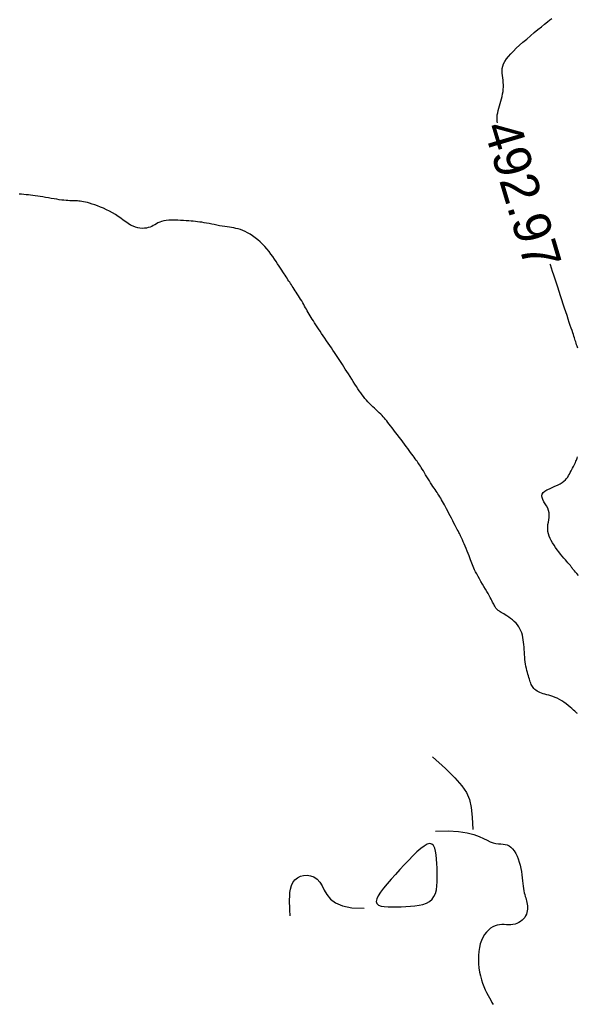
# Model space of a CAD drawing. Header units: millimetres. Extents: x 32690613 to 32693367, y 5343692 to 5344708.
# Tile 429 of 656: x 32692750 to 32692765, y 5344126 to 5344152. Entities that reach past the tile are written whole.
import ezdxf
from ezdxf.enums import TextEntityAlignment as Align

# ---------------------------------------------------------------- set-up
doc = ezdxf.new("R2010")
doc.units = ezdxf.units.MM
doc.header["$LTSCALE"] = 20
for name, color, linetype in [('02-DGM_HL_492.00', 82, 'Continuous'), ('02-DGM_HL_492.50', 92, 'Continuous'), ('02-DGM_HL_493.00', 102, 'Continuous')]:
    doc.layers.add(name, color=color, linetype=linetype)

msp = doc.modelspace()

# ---------------------------------------------------------------- linework, layer by layer
at = {"layer": '02-DGM_HL_492.00', "elevation": 492, "flags": 128}
for points in [[(32692761.172, 5344132.167), (32692761.515, 5344131.848), (32692761.773, 5344131.596), (32692761.959, 5344131.388), (32692762.086, 5344131.202), (32692762.166, 5344131.013), (32692762.211, 5344130.8), (32692762.235, 5344130.539), (32692762.25, 5344130.207)], [(32692761.251, 5344130.168), (32692761.592, 5344130.171), (32692761.872, 5344130.152), (32692762.099, 5344130.117), (32692762.281, 5344130.071), (32692762.426, 5344130.019), (32692762.543, 5344129.966), (32692762.638, 5344129.918), (32692762.721, 5344129.878), (32692762.799, 5344129.851), (32692762.872, 5344129.835), (32692762.941, 5344129.826), (32692763.006, 5344129.821), (32692763.067, 5344129.817), (32692763.125, 5344129.81), (32692763.18, 5344129.796), (32692763.232, 5344129.773), (32692763.281, 5344129.737), (32692763.326, 5344129.69), (32692763.369, 5344129.633), (32692763.408, 5344129.567), (32692763.444, 5344129.494), (32692763.475, 5344129.416), (32692763.503, 5344129.333), (32692763.526, 5344129.248), (32692763.545, 5344129.163), (32692763.561, 5344129.077), (32692763.573, 5344128.992), (32692763.584, 5344128.909), (32692763.592, 5344128.829), (32692763.601, 5344128.753), (32692763.609, 5344128.682), (32692763.618, 5344128.617), (32692763.628, 5344128.558), (32692763.639, 5344128.504), (32692763.651, 5344128.456), (32692763.664, 5344128.41), (32692763.676, 5344128.368), (32692763.688, 5344128.326), (32692763.699, 5344128.285), (32692763.709, 5344128.244), (32692763.716, 5344128.2), (32692763.722, 5344128.155), (32692763.725, 5344128.11), (32692763.724, 5344128.064), (32692763.719, 5344128.017), (32692763.71, 5344127.972), (32692763.695, 5344127.927), (32692763.675, 5344127.883), (32692763.649, 5344127.842), (32692763.616, 5344127.803), (32692763.579, 5344127.766), (32692763.537, 5344127.734), (32692763.491, 5344127.706), (32692763.441, 5344127.683), (32692763.389, 5344127.665), (32692763.334, 5344127.653), (32692763.277, 5344127.648), (32692763.218, 5344127.647), (32692763.159, 5344127.648), (32692763.098, 5344127.65), (32692763.037, 5344127.65), (32692762.975, 5344127.646), (32692762.913, 5344127.636), (32692762.851, 5344127.618), (32692762.79, 5344127.589), (32692762.73, 5344127.551), (32692762.673, 5344127.503), (32692762.618, 5344127.445), (32692762.568, 5344127.379), (32692762.524, 5344127.304), (32692762.485, 5344127.221), (32692762.453, 5344127.129), (32692762.43, 5344127.031), (32692762.414, 5344126.927), (32692762.405, 5344126.818), (32692762.404, 5344126.707), (32692762.409, 5344126.595), (32692762.42, 5344126.483), (32692762.437, 5344126.374), (32692762.459, 5344126.268), (32692762.487, 5344126.167), (32692762.518, 5344126.072), (32692762.552, 5344125.982), (32692762.588, 5344125.898), (32692762.626, 5344125.818), (32692762.663, 5344125.744), (32692762.7, 5344125.675), (32692762.735, 5344125.612), (32692762.767, 5344125.553), (32692762.797, 5344125.498)], [(32692757.337, 5344127.888), (32692757.336, 5344127.892), (32692757.336, 5344127.902), (32692757.335, 5344127.919), (32692757.334, 5344127.945), (32692757.333, 5344127.98), (32692757.331, 5344128.025), (32692757.329, 5344128.081), (32692757.326, 5344128.149), (32692757.324, 5344128.229), (32692757.322, 5344128.318), (32692757.325, 5344128.413), (32692757.333, 5344128.51), (32692757.349, 5344128.606), (32692757.375, 5344128.698), (32692757.413, 5344128.781), (32692757.466, 5344128.853), (32692757.533, 5344128.91), (32692757.613, 5344128.951), (32692757.701, 5344128.975), (32692757.794, 5344128.98), (32692757.888, 5344128.966), (32692757.979, 5344128.931), (32692758.062, 5344128.875), (32692758.135, 5344128.795), (32692758.196, 5344128.694), (32692758.256, 5344128.577), (32692758.327, 5344128.456), (32692758.424, 5344128.338), (32692758.559, 5344128.233), (32692758.747, 5344128.151), (32692758.999, 5344128.101), (32692759.33, 5344128.092)]]:
    msp.add_lwpolyline(points, dxfattribs=at)
msp.add_lwpolyline([(32692760.29, 5344129.13), (32692760.171, 5344129), (32692760.055, 5344128.873), (32692759.947, 5344128.75), (32692759.851, 5344128.633), (32692759.77, 5344128.525), (32692759.708, 5344128.427), (32692759.669, 5344128.342), (32692759.657, 5344128.271), (32692759.674, 5344128.217), (32692759.718, 5344128.177), (32692759.785, 5344128.15), (32692759.871, 5344128.134), (32692759.972, 5344128.125), (32692760.085, 5344128.124), (32692760.205, 5344128.126), (32692760.329, 5344128.131), (32692760.454, 5344128.136), (32692760.576, 5344128.143), (32692760.695, 5344128.154), (32692760.807, 5344128.17), (32692760.912, 5344128.194), (32692761.006, 5344128.227), (32692761.088, 5344128.272), (32692761.156, 5344128.33), (32692761.208, 5344128.402), (32692761.246, 5344128.487), (32692761.272, 5344128.583), (32692761.287, 5344128.689), (32692761.295, 5344128.803), (32692761.297, 5344128.922), (32692761.294, 5344129.044), (32692761.29, 5344129.169), (32692761.284, 5344129.293), (32692761.277, 5344129.413), (32692761.267, 5344129.526), (32692761.251, 5344129.626), (32692761.228, 5344129.711), (32692761.196, 5344129.775), (32692761.153, 5344129.816), (32692761.097, 5344129.829), (32692761.028, 5344129.811), (32692760.946, 5344129.765), (32692760.853, 5344129.696), (32692760.751, 5344129.607), (32692760.642, 5344129.501), (32692760.528, 5344129.384), (32692760.41, 5344129.259)], close=True, dxfattribs=at)
at = {"layer": '02-DGM_HL_492.50', "elevation": 492.5, "flags": 128}
msp.add_lwpolyline([(32692765.067, 5344133.327), (32692765.05, 5344133.343), (32692765.027, 5344133.364), (32692764.998, 5344133.391), (32692764.962, 5344133.424), (32692764.92, 5344133.462), (32692764.872, 5344133.504), (32692764.82, 5344133.548), (32692764.765, 5344133.592), (32692764.707, 5344133.634), (32692764.647, 5344133.675), (32692764.587, 5344133.71), (32692764.527, 5344133.741), (32692764.467, 5344133.766), (32692764.409, 5344133.787), (32692764.351, 5344133.805), (32692764.296, 5344133.821), (32692764.243, 5344133.835), (32692764.192, 5344133.849), (32692764.144, 5344133.864), (32692764.099, 5344133.879), (32692764.058, 5344133.896), (32692764.019, 5344133.915), (32692763.984, 5344133.935), (32692763.952, 5344133.956), (32692763.924, 5344133.978), (32692763.898, 5344134.002), (32692763.876, 5344134.028), (32692763.856, 5344134.055), (32692763.839, 5344134.084), (32692763.825, 5344134.114), (32692763.812, 5344134.147), (32692763.8, 5344134.181), (32692763.788, 5344134.218), (32692763.776, 5344134.257), (32692763.764, 5344134.298), (32692763.751, 5344134.343), (32692763.738, 5344134.389), (32692763.724, 5344134.439), (32692763.71, 5344134.491), (32692763.697, 5344134.545), (32692763.684, 5344134.601), (32692763.673, 5344134.66), (32692763.664, 5344134.721), (32692763.656, 5344134.785), (32692763.65, 5344134.85), (32692763.645, 5344134.916), (32692763.641, 5344134.983), (32692763.637, 5344135.05), (32692763.632, 5344135.118), (32692763.627, 5344135.185), (32692763.62, 5344135.251), (32692763.611, 5344135.316), (32692763.601, 5344135.379), (32692763.587, 5344135.441), (32692763.57, 5344135.501), (32692763.549, 5344135.558), (32692763.523, 5344135.614), (32692763.493, 5344135.667), (32692763.457, 5344135.717), (32692763.416, 5344135.765), (32692763.37, 5344135.81), (32692763.321, 5344135.852), (32692763.271, 5344135.89), (32692763.221, 5344135.926), (32692763.172, 5344135.958), (32692763.126, 5344135.987), (32692763.085, 5344136.012), (32692763.049, 5344136.033), (32692763.019, 5344136.052), (32692762.993, 5344136.068), (32692762.971, 5344136.081), (32692762.952, 5344136.094), (32692762.937, 5344136.105), (32692762.923, 5344136.116), (32692762.91, 5344136.127), (32692762.899, 5344136.139), (32692762.888, 5344136.152), (32692762.877, 5344136.166), (32692762.867, 5344136.182), (32692762.855, 5344136.2), (32692762.844, 5344136.221), (32692762.831, 5344136.244), (32692762.817, 5344136.27), (32692762.802, 5344136.299), (32692762.785, 5344136.332), (32692762.766, 5344136.369), (32692762.744, 5344136.409), (32692762.72, 5344136.454), (32692762.693, 5344136.503), (32692762.663, 5344136.557), (32692762.63, 5344136.616), (32692762.593, 5344136.679), (32692762.554, 5344136.746), (32692762.514, 5344136.816), (32692762.473, 5344136.886), (32692762.433, 5344136.955), (32692762.394, 5344137.022), (32692762.359, 5344137.086), (32692762.328, 5344137.145), (32692762.302, 5344137.198), (32692762.28, 5344137.246), (32692762.261, 5344137.29), (32692762.244, 5344137.333), (32692762.228, 5344137.376), (32692762.212, 5344137.42), (32692762.194, 5344137.468), (32692762.175, 5344137.52), (32692762.153, 5344137.577), (32692762.129, 5344137.639), (32692762.102, 5344137.704), (32692762.076, 5344137.769), (32692762.049, 5344137.833), (32692762.022, 5344137.895), (32692761.998, 5344137.952), (32692761.976, 5344138.002), (32692761.957, 5344138.045), (32692761.94, 5344138.081), (32692761.924, 5344138.114), (32692761.909, 5344138.144), (32692761.893, 5344138.174), (32692761.877, 5344138.207), (32692761.857, 5344138.243), (32692761.835, 5344138.285), (32692761.809, 5344138.335), (32692761.779, 5344138.392), (32692761.747, 5344138.453), (32692761.713, 5344138.518), (32692761.678, 5344138.585), (32692761.644, 5344138.652), (32692761.609, 5344138.718), (32692761.577, 5344138.781), (32692761.546, 5344138.84), (32692761.517, 5344138.895), (32692761.49, 5344138.947), (32692761.464, 5344138.996), (32692761.439, 5344139.041), (32692761.414, 5344139.085), (32692761.39, 5344139.126), (32692761.366, 5344139.165), (32692761.341, 5344139.204), (32692761.316, 5344139.241), (32692761.291, 5344139.279), (32692761.264, 5344139.317), (32692761.237, 5344139.356), (32692761.209, 5344139.398), (32692761.18, 5344139.442), (32692761.149, 5344139.489), (32692761.117, 5344139.539), (32692761.084, 5344139.592), (32692761.051, 5344139.647), (32692761.017, 5344139.703), (32692760.984, 5344139.758), (32692760.953, 5344139.811), (32692760.922, 5344139.861), (32692760.894, 5344139.908), (32692760.868, 5344139.95), (32692760.843, 5344139.987), (32692760.82, 5344140.022), (32692760.798, 5344140.055), (32692760.775, 5344140.087), (32692760.753, 5344140.12), (32692760.729, 5344140.153), (32692760.703, 5344140.188), (32692760.676, 5344140.226), (32692760.646, 5344140.267), (32692760.614, 5344140.311), (32692760.579, 5344140.358), (32692760.543, 5344140.408), (32692760.503, 5344140.461), (32692760.462, 5344140.518), (32692760.417, 5344140.577), (32692760.371, 5344140.639), (32692760.322, 5344140.703), (32692760.273, 5344140.768), (32692760.224, 5344140.833), (32692760.175, 5344140.897), (32692760.128, 5344140.958), (32692760.083, 5344141.017), (32692760.042, 5344141.071), (32692760.004, 5344141.12), (32692759.969, 5344141.165), (32692759.937, 5344141.206), (32692759.906, 5344141.244), (32692759.875, 5344141.281), (32692759.844, 5344141.316), (32692759.811, 5344141.351), (32692759.776, 5344141.387), (32692759.737, 5344141.425), (32692759.696, 5344141.463), (32692759.653, 5344141.504), (32692759.608, 5344141.545), (32692759.563, 5344141.587), (32692759.517, 5344141.631), (32692759.473, 5344141.675), (32692759.43, 5344141.72), (32692759.389, 5344141.766), (32692759.35, 5344141.812), (32692759.312, 5344141.86), (32692759.274, 5344141.91), (32692759.237, 5344141.962), (32692759.199, 5344142.016), (32692759.161, 5344142.073), (32692759.121, 5344142.133), (32692759.08, 5344142.197), (32692759.037, 5344142.263), (32692758.994, 5344142.331), (32692758.95, 5344142.4), (32692758.907, 5344142.469), (32692758.864, 5344142.536), (32692758.822, 5344142.602), (32692758.782, 5344142.665), (32692758.744, 5344142.724), (32692758.707, 5344142.78), (32692758.671, 5344142.835), (32692758.636, 5344142.888), (32692758.601, 5344142.941), (32692758.565, 5344142.995), (32692758.528, 5344143.05), (32692758.489, 5344143.108), (32692758.449, 5344143.169), (32692758.406, 5344143.232), (32692758.362, 5344143.298), (32692758.317, 5344143.364), (32692758.273, 5344143.431), (32692758.228, 5344143.497), (32692758.185, 5344143.561), (32692758.143, 5344143.624), (32692758.103, 5344143.683), (32692758.066, 5344143.74), (32692758.03, 5344143.794), (32692757.995, 5344143.846), (32692757.963, 5344143.896), (32692757.932, 5344143.944), (32692757.903, 5344143.99), (32692757.876, 5344144.036), (32692757.85, 5344144.08), (32692757.825, 5344144.124), (32692757.8, 5344144.167), (32692757.777, 5344144.21), (32692757.753, 5344144.253), (32692757.728, 5344144.297), (32692757.703, 5344144.341), (32692757.677, 5344144.387), (32692757.649, 5344144.433), (32692757.62, 5344144.48), (32692757.59, 5344144.528), (32692757.56, 5344144.575), (32692757.53, 5344144.622), (32692757.501, 5344144.667), (32692757.472, 5344144.711), (32692757.445, 5344144.753), (32692757.419, 5344144.792), (32692757.395, 5344144.83), (32692757.371, 5344144.866), (32692757.348, 5344144.901), (32692757.325, 5344144.936), (32692757.302, 5344144.971), (32692757.279, 5344145.007), (32692757.254, 5344145.044), (32692757.229, 5344145.083), (32692757.202, 5344145.125), (32692757.173, 5344145.168), (32692757.143, 5344145.215), (32692757.111, 5344145.264), (32692757.076, 5344145.316), (32692757.04, 5344145.371), (32692757.001, 5344145.431), (32692756.96, 5344145.493), (32692756.917, 5344145.559), (32692756.87, 5344145.627), (32692756.821, 5344145.695), (32692756.769, 5344145.764), (32692756.714, 5344145.833), (32692756.656, 5344145.899), (32692756.596, 5344145.964), (32692756.532, 5344146.025), (32692756.466, 5344146.082), (32692756.398, 5344146.135), (32692756.329, 5344146.184), (32692756.26, 5344146.229), (32692756.192, 5344146.268), (32692756.125, 5344146.303), (32692756.06, 5344146.331), (32692755.998, 5344146.355), (32692755.938, 5344146.373), (32692755.879, 5344146.387), (32692755.82, 5344146.399), (32692755.762, 5344146.409), (32692755.702, 5344146.417), (32692755.64, 5344146.426), (32692755.576, 5344146.436), (32692755.509, 5344146.447), (32692755.44, 5344146.46), (32692755.369, 5344146.474), (32692755.297, 5344146.488), (32692755.226, 5344146.502), (32692755.156, 5344146.516), (32692755.088, 5344146.529), (32692755.023, 5344146.541), (32692754.962, 5344146.551), (32692754.904, 5344146.559), (32692754.847, 5344146.566), (32692754.79, 5344146.572), (32692754.732, 5344146.578), (32692754.673, 5344146.583), (32692754.61, 5344146.587), (32692754.542, 5344146.592), (32692754.468, 5344146.598), (32692754.391, 5344146.602), (32692754.311, 5344146.606), (32692754.231, 5344146.609), (32692754.152, 5344146.609), (32692754.075, 5344146.606), (32692754.003, 5344146.6), (32692753.937, 5344146.59), (32692753.879, 5344146.574), (32692753.827, 5344146.556), (32692753.78, 5344146.534), (32692753.737, 5344146.511), (32692753.696, 5344146.487), (32692753.655, 5344146.463), (32692753.613, 5344146.441), (32692753.568, 5344146.422), (32692753.52, 5344146.407), (32692753.468, 5344146.396), (32692753.414, 5344146.389), (32692753.356, 5344146.388), (32692753.296, 5344146.393), (32692753.235, 5344146.403), (32692753.172, 5344146.421), (32692753.109, 5344146.446), (32692753.045, 5344146.478), (32692752.98, 5344146.517), (32692752.915, 5344146.561), (32692752.848, 5344146.609), (32692752.779, 5344146.658), (32692752.708, 5344146.708), (32692752.635, 5344146.758), (32692752.559, 5344146.806), (32692752.479, 5344146.85), (32692752.398, 5344146.891), (32692752.317, 5344146.928), (32692752.235, 5344146.962), (32692752.156, 5344146.993), (32692752.079, 5344147.02), (32692752.007, 5344147.043), (32692751.941, 5344147.064), (32692751.881, 5344147.08), (32692751.827, 5344147.094), (32692751.778, 5344147.105), (32692751.733, 5344147.113), (32692751.69, 5344147.119), (32692751.65, 5344147.124), (32692751.612, 5344147.127), (32692751.573, 5344147.129), (32692751.534, 5344147.13), (32692751.493, 5344147.131), (32692751.451, 5344147.131), (32692751.406, 5344147.133), (32692751.358, 5344147.135), (32692751.307, 5344147.138), (32692751.251, 5344147.143), (32692751.191, 5344147.149), (32692751.126, 5344147.159), (32692751.056, 5344147.17), (32692750.984, 5344147.182), (32692750.909, 5344147.195), (32692750.833, 5344147.209), (32692750.758, 5344147.222), (32692750.684, 5344147.235), (32692750.613, 5344147.247), (32692750.544, 5344147.258), (32692750.479, 5344147.267), (32692750.416, 5344147.275), (32692750.354, 5344147.282), (32692750.293, 5344147.288), (32692750.233, 5344147.293), (32692750.172, 5344147.299), (32692750.11, 5344147.304), (32692750.047, 5344147.31)], dxfattribs=at)
at = {"layer": '02-DGM_HL_493.00', "elevation": 493, "flags": 128}
for points in [[(32692762.919, 5344149.23), (32692762.912, 5344149.264), (32692762.907, 5344149.321), (32692762.907, 5344149.38), (32692762.913, 5344149.439), (32692762.923, 5344149.5), (32692762.936, 5344149.562), (32692762.952, 5344149.625), (32692762.969, 5344149.688), (32692762.987, 5344149.751), (32692763.006, 5344149.814), (32692763.023, 5344149.877), (32692763.04, 5344149.941), (32692763.054, 5344150.004), (32692763.066, 5344150.067), (32692763.074, 5344150.13), (32692763.079, 5344150.192), (32692763.079, 5344150.255), (32692763.074, 5344150.317), (32692763.066, 5344150.379), (32692763.057, 5344150.442), (32692763.048, 5344150.504), (32692763.042, 5344150.566), (32692763.041, 5344150.629), (32692763.046, 5344150.691), (32692763.059, 5344150.754), (32692763.083, 5344150.818), (32692763.116, 5344150.882), (32692763.16, 5344150.948), (32692763.212, 5344151.016), (32692763.274, 5344151.086), (32692763.345, 5344151.158), (32692763.423, 5344151.234), (32692763.51, 5344151.314), (32692763.604, 5344151.398), (32692763.703, 5344151.484), (32692763.805, 5344151.57), (32692763.906, 5344151.655), (32692764.005, 5344151.737), (32692764.099, 5344151.814), (32692764.184, 5344151.884), (32692764.26, 5344151.945), (32692764.323, 5344151.996), (32692764.376, 5344152.039)], [(32692765.078, 5344143.168), (32692765.062, 5344143.214), (32692765.048, 5344143.256), (32692765.035, 5344143.296), (32692765.023, 5344143.334), (32692765.011, 5344143.37), (32692764.999, 5344143.406), (32692764.987, 5344143.443), (32692764.974, 5344143.484), (32692764.959, 5344143.528), (32692764.942, 5344143.579), (32692764.923, 5344143.637), (32692764.902, 5344143.703), (32692764.877, 5344143.776), (32692764.851, 5344143.858), (32692764.822, 5344143.945), (32692764.791, 5344144.039), (32692764.758, 5344144.138), (32692764.724, 5344144.242), (32692764.689, 5344144.35), (32692764.652, 5344144.462), (32692764.615, 5344144.575), (32692764.578, 5344144.689), (32692764.54, 5344144.803), (32692764.503, 5344144.915), (32692764.467, 5344145.024), (32692764.433, 5344145.129), (32692764.4, 5344145.229), (32692764.37, 5344145.321), (32692764.341, 5344145.408), (32692764.335, 5344145.426)], [(32692765.097, 5344137.045), (32692765.051, 5344137.096), (32692765.014, 5344137.137), (32692764.986, 5344137.17), (32692764.964, 5344137.196), (32692764.948, 5344137.215), (32692764.937, 5344137.23), (32692764.928, 5344137.242), (32692764.922, 5344137.252), (32692764.915, 5344137.261), (32692764.909, 5344137.271), (32692764.901, 5344137.282), (32692764.891, 5344137.295), (32692764.878, 5344137.311), (32692764.862, 5344137.331), (32692764.841, 5344137.356), (32692764.815, 5344137.386), (32692764.783, 5344137.423), (32692764.746, 5344137.466), (32692764.706, 5344137.514), (32692764.662, 5344137.566), (32692764.617, 5344137.622), (32692764.571, 5344137.68), (32692764.525, 5344137.739), (32692764.481, 5344137.8), (32692764.439, 5344137.861), (32692764.4, 5344137.922), (32692764.365, 5344137.983), (32692764.334, 5344138.045), (32692764.308, 5344138.106), (32692764.289, 5344138.168), (32692764.275, 5344138.23), (32692764.269, 5344138.292), (32692764.27, 5344138.355), (32692764.276, 5344138.418), (32692764.286, 5344138.48), (32692764.296, 5344138.543), (32692764.304, 5344138.606), (32692764.307, 5344138.669), (32692764.304, 5344138.731), (32692764.291, 5344138.793), (32692764.268, 5344138.855), (32692764.237, 5344138.916), (32692764.203, 5344138.975), (32692764.169, 5344139.032), (32692764.139, 5344139.087), (32692764.118, 5344139.14), (32692764.11, 5344139.189), (32692764.118, 5344139.234), (32692764.146, 5344139.275), (32692764.191, 5344139.313), (32692764.249, 5344139.349), (32692764.316, 5344139.382), (32692764.389, 5344139.414), (32692764.463, 5344139.446), (32692764.535, 5344139.478), (32692764.6, 5344139.511), (32692764.657, 5344139.545), (32692764.705, 5344139.581), (32692764.745, 5344139.618), (32692764.779, 5344139.657), (32692764.807, 5344139.696), (32692764.833, 5344139.736), (32692764.855, 5344139.776), (32692764.877, 5344139.817), (32692764.898, 5344139.858), (32692764.919, 5344139.898), (32692764.939, 5344139.938), (32692764.959, 5344139.977), (32692764.978, 5344140.014), (32692764.996, 5344140.051), (32692765.013, 5344140.086), (32692765.028, 5344140.119), (32692765.041, 5344140.149), (32692765.054, 5344140.179), (32692765.064, 5344140.207), (32692765.074, 5344140.235)]]:
    msp.add_lwpolyline(points, dxfattribs=at)

# ---------------------------------------------------------------- texts
at = {"layer": '02-DGM_HL_493.00'}
msp.add_text('492.97', height=1, rotation=286.5715, dxfattribs=at).set_placement((32692763.595, 5344147.296, 493), align=Align.MIDDLE)

doc.saveas('drawing.dxf')
